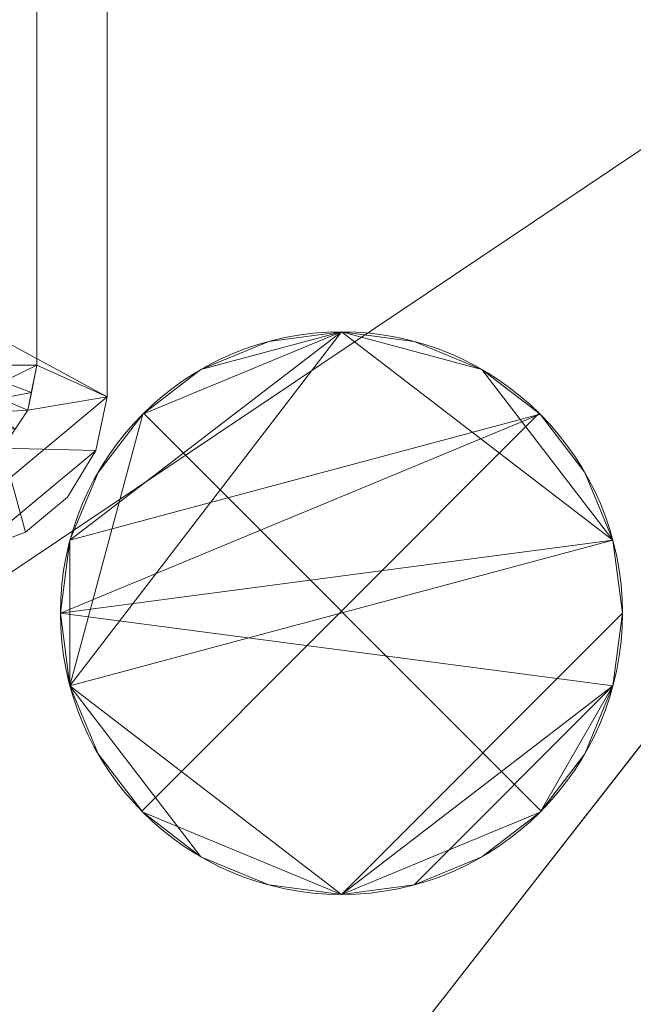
# Model space of a CAD drawing. Header units: inches. Extents: x 15 to 638, y -384 to 556.
# Tile 450 of 656: x 137 to 150, y 411 to 432. Entities that reach past the tile are written whole.
import ezdxf

# ---------------------------------------------------------------- set-up
doc = ezdxf.new("R2010")
doc.units = ezdxf.units.IN
doc.header["$MEASUREMENT"] = 0
for name, color, linetype, lineweight in [('A-CLNG', 13, 'Continuous', 9), ('A-FLOR', 192, 'Continuous', 9), ('A-ROOF', 132, 'Continuous', 9), ('P-SANR-FIXT', 6, 'Continuous', 9), ('Q-SPCQ', 2, 'Continuous', 9)]:
    doc.layers.add(name, color=color, linetype=linetype, lineweight=lineweight)

# ---------------------------------------------------------------- blocks, each defined once
blk = doc.blocks.new('Ceiling Mounted Light - 2_-0_-5513559-_3D_')
at = {"layer": 'Q-SPCQ'}
for p, q in [((-4.263, -4.222, 98), (4.222, 4.263, 98)), ((4.222, 4.263, 96), (-4.263, -4.222, 96)), ((-4.222, 4.263, 98), (4.263, -4.222, 98)), ((-4.222, 4.263, 96), (4.263, -4.222, 96))]:
    blk.add_line(p, q, dxfattribs=at)
for centre, start, end in [((0, 0, 98), 0, 180), ((0, 0, 96), 0, 180), ((0, 0, 98), 180, 360), ((0, 0, 96), 180, 360)]:
    blk.add_arc(centre, 6, start, end, dxfattribs=at)
mesh = blk.add_polyface(dxfattribs=at)
corners = [(-6, 0, 96.5), (-5.796, -1.553, 96.5), (-5.196, -3, 96.5), (-4.243, -4.243, 96.5), (-3, -5.196, 96.5), (-1.553, -5.796, 96.5), (0, -6, 96.5), (1.553, -5.796, 96.5), (3, -5.196, 96.5), (4.243, -4.243, 96.5), (5.196, -3, 96.5), (5.796, -1.553, 96.5), (6, 0, 96.5), (5.796, 1.553, 96.5), (5.196, 3, 96.5), (4.243, 4.243, 96.5), (3, 5.196, 96.5), (1.553, 5.796, 96.5), (0, 6, 96.5), (-1.553, 5.796, 96.5), (-3, 5.196, 96.5), (-4.243, 4.243, 96.5), (-5.196, 3, 96.5), (-5.796, 1.553, 96.5)]
mesh.append_faces([[corners[k] for k in face] for face in [(11, 6, 9, 10)]], dxfattribs={"vtx0": -1, "vtx1": -1})
mesh.append_faces([[corners[k] for k in face] for face in [(6, 11, 0, 1)]], dxfattribs={"vtx0": -1, "vtx1": -1, "vtx3": -1})
mesh.append_faces([[corners[k] for k in face] for face in [(23, 15, 16, 18)]], dxfattribs={"vtx0": -1, "vtx2": -1, "vtx3": -1})
mesh.append_faces([[corners[k] for k in face] for face in [(20, 21, 18, 19)]], dxfattribs={"vtx1": -1})
mesh.append_faces([[corners[k] for k in face] for face in [(23, 0, 15)]], dxfattribs={"vtx1": -1, "vtx2": -1})
mesh.append_faces([[corners[k] for k in face] for face in [(16, 17, 18)]], dxfattribs={"vtx2": -1})
mesh.append_faces([[corners[k] for k in face] for face in [(4, 5, 6, 1), (11, 12, 13, 0), (13, 14, 15, 0), (21, 22, 23, 18)]], dxfattribs={"vtx2": -1, "vtx3": -1})
mesh.append_faces([[corners[k] for k in face] for face in [(6, 7, 8, 9), (1, 2, 3, 4)]], dxfattribs={"vtx3": -1})
mesh = blk.add_polyface(dxfattribs=at)
corners = [(-6, 0, 95.5), (-5.796, 1.553, 95.5), (-5.196, 3, 95.5), (-4.243, 4.243, 95.5), (-3, 5.196, 95.5), (-1.553, 5.796, 95.5), (0, 6, 95.5), (1.553, 5.796, 95.5), (3, 5.196, 95.5), (4.243, 4.243, 95.5), (5.196, 3, 95.5), (5.796, 1.553, 95.5), (6, 0, 95.5), (5.796, -1.553, 95.5), (5.196, -3, 95.5), (4.243, -4.243, 95.5), (3, -5.196, 95.5), (1.553, -5.796, 95.5), (0, -6, 95.5), (-1.553, -5.796, 95.5), (-3, -5.196, 95.5), (-4.243, -4.243, 95.5), (-5.196, -3, 95.5), (-5.796, -1.553, 95.5)]
mesh.append_faces([[corners[k] for k in face] for face in [(6, 4, 5), (15, 13, 14)]], dxfattribs={"vtx0": -1})
mesh.append_faces([[corners[k] for k in face] for face in [(6, 11, 23), (12, 18, 23, 11)]], dxfattribs={"vtx0": -1, "vtx1": -1, "vtx2": -1})
mesh.append_faces([[corners[k] for k in face] for face in [(6, 23, 3, 4)]], dxfattribs={"vtx0": -1, "vtx1": -1, "vtx3": -1})
mesh.append_faces([[corners[k] for k in face] for face in [(18, 12, 13, 17)]], dxfattribs={"vtx0": -1, "vtx2": -1})
mesh.append_faces([[corners[k] for k in face] for face in [(0, 1, 23)]], dxfattribs={"vtx1": -1})
mesh.append_faces([[corners[k] for k in face] for face in [(16, 17, 13, 15)]], dxfattribs={"vtx1": -1, "vtx2": -1})
mesh.append_faces([[corners[k] for k in face] for face in [(9, 10, 11, 8)]], dxfattribs={"vtx2": -1})
mesh.append_faces([[corners[k] for k in face] for face in [(6, 7, 8, 11), (1, 2, 3, 23), (21, 22, 23, 18)]], dxfattribs={"vtx2": -1, "vtx3": -1})
mesh.append_faces([[corners[k] for k in face] for face in [(18, 19, 20, 21)]], dxfattribs={"vtx3": -1})
mesh = blk.add_polyface(dxfattribs=at)
corners = [(-6, 0, 96.5), (-5.796, 1.553, 96.5), (-5.196, 3, 96.5), (-4.243, 4.243, 96.5), (-3, 5.196, 96.5), (-1.553, 5.796, 96.5), (0, 6, 96.5), (1.553, 5.796, 96.5), (3, 5.196, 96.5), (4.243, 4.243, 96.5), (5.196, 3, 96.5), (5.796, 1.553, 96.5), (6, 0, 96.5), (6, 0, 95.5), (5.796, 1.553, 95.5), (5.196, 3, 95.5), (4.243, 4.243, 95.5), (3, 5.196, 95.5), (1.553, 5.796, 95.5), (0, 6, 95.5), (-1.553, 5.796, 95.5), (-3, 5.196, 95.5), (-4.243, 4.243, 95.5), (-5.196, 3, 95.5), (-5.796, 1.553, 95.5), (-6, 0, 95.5)]
mesh.append_faces([[corners[k] for k in face] for face in [(1, 24, 25, 0)]], dxfattribs={"vtx0": -1})
mesh.append_faces([[corners[k] for k in face] for face in [(2, 23, 24, 1), (3, 22, 23, 2)]], dxfattribs={"vtx0": -1, "vtx2": -1})
mesh.append_faces([[corners[k] for k in face] for face in [(13, 14, 11, 12)]], dxfattribs={"vtx1": -1})
mesh.append_faces([[corners[k] for k in face] for face in [(14, 15, 10, 11), (16, 17, 8, 9), (15, 16, 9, 10), (17, 18, 7, 8), (6, 7, 18, 19), (19, 20, 5, 6), (4, 5, 20, 21), (3, 4, 21, 22)]], dxfattribs={"vtx1": -1, "vtx3": -1})
mesh = blk.add_polyface(dxfattribs=at)
corners = [(6, 0, 96.5), (5.796, -1.553, 96.5), (5.196, -3, 96.5), (4.243, -4.243, 96.5), (3, -5.196, 96.5), (1.553, -5.796, 96.5), (0, -6, 96.5), (-1.553, -5.796, 96.5), (-3, -5.196, 96.5), (-4.243, -4.243, 96.5), (-5.196, -3, 96.5), (-5.796, -1.553, 96.5), (-6, 0, 96.5), (-6, 0, 95.5), (-5.796, -1.553, 95.5), (-5.196, -3, 95.5), (-4.243, -4.243, 95.5), (-3, -5.196, 95.5), (-1.553, -5.796, 95.5), (0, -6, 95.5), (1.553, -5.796, 95.5), (3, -5.196, 95.5), (4.243, -4.243, 95.5), (5.196, -3, 95.5), (5.796, -1.553, 95.5), (6, 0, 95.5)]
mesh.append_faces([[corners[k] for k in face] for face in [(13, 14, 11, 12), (0, 1, 24, 25)]], dxfattribs={"vtx1": -1})
mesh.append_faces([[corners[k] for k in face] for face in [(14, 15, 10, 11), (16, 17, 8, 9), (15, 16, 9, 10), (17, 18, 7, 8), (6, 7, 18, 19), (19, 20, 5, 6), (20, 21, 4, 5), (22, 23, 2, 3), (21, 22, 3, 4), (23, 24, 1, 2)]], dxfattribs={"vtx1": -1, "vtx3": -1})
blk = doc.blocks.new('Bath-Basin Floor - Default 1-4013813-_3D_')
at = {"layer": 'P-SANR-FIXT'}
mesh = blk.add_polyface(dxfattribs=at)
corners = [(-5.061, -10.908, 27.5), (-6.202, -10.665, 27.5), (-7.199, -10.062, 27.5), (-7.944, -9.165, 27.5), (-8.353, -8.073, 27.5), (-8.382, -6.908, 27.5), (-8.382, 4.592, 27.5), (-8.192, 5.549, 27.5), (-7.65, 6.36, 27.5), (-6.839, 6.902, 27.5), (-5.882, 7.092, 27.5), (7.118, 7.092, 27.5), (8.074, 6.902, 27.5), (8.885, 6.36, 27.5), (9.427, 5.549, 27.5), (9.618, 4.592, 27.5), (9.618, -6.908, 27.5), (9.589, -8.073, 27.5), (9.179, -9.165, 27.5), (8.435, -10.062, 27.5), (7.437, -10.665, 27.5), (6.297, -10.908, 27.5), (-0.382, 0.125, 27.5), (-0.283, -0.309, 27.5), (-0.006, -0.657, 27.5), (0.395, -0.85, 27.5), (0.84, -0.85, 27.5), (1.241, -0.657, 27.5), (1.519, -0.309, 27.5), (1.618, 0.125, 27.5), (1.519, 0.559, 27.5), (1.241, 0.907, 27.5), (0.84, 1.1, 27.5), (0.395, 1.1, 27.5), (-0.006, 0.907, 27.5), (-0.283, 0.559, 27.5)]
mesh.append_faces([[corners[k] for k in face] for face in [(20, 17, 18, 19), (9, 7, 8), (14, 12, 13)]], dxfattribs={"vtx0": -1})
mesh.append_faces([[corners[k] for k in face] for face in [(35, 10, 34)]], dxfattribs={"vtx0": -1, "vtx1": -1})
mesh.append_faces([[corners[k] for k in face] for face in [(0, 5, 24, 25), (21, 27, 16, 17)]], dxfattribs={"vtx0": -1, "vtx1": -1, "vtx3": -1})
mesh.append_faces([[corners[k] for k in face] for face in [(16, 27, 28), (16, 28, 29), (21, 26, 27), (10, 6, 7, 9), (15, 11, 12, 14)]], dxfattribs={"vtx0": -1, "vtx2": -1})
mesh.append_faces([[corners[k] for k in face] for face in [(23, 24, 5), (20, 21, 17), (33, 34, 10), (31, 32, 11)]], dxfattribs={"vtx1": -1, "vtx2": -1})
mesh.append_faces([[corners[k] for k in face] for face in [(35, 22, 6, 10), (30, 31, 11, 15)]], dxfattribs={"vtx1": -1, "vtx2": -1, "vtx3": -1})
mesh.append_faces([[corners[k] for k in face] for face in [(0, 1, 4, 5), (22, 23, 5, 6), (21, 0, 25, 26), (32, 33, 10, 11), (29, 30, 15, 16)]], dxfattribs={"vtx1": -1, "vtx3": -1})
mesh.append_faces([[corners[k] for k in face] for face in [(1, 2, 3, 4)]], dxfattribs={"vtx3": -1})
mesh = blk.add_polyface(dxfattribs=at)
corners = [(-5.061, -10.908, 36.5), (6.297, -10.908, 36.5), (7.437, -10.665, 36.5), (8.435, -10.062, 36.5), (9.179, -9.165, 36.5), (9.589, -8.073, 36.5), (9.618, -6.908, 36.5), (9.618, 4.592, 36.5), (9.427, 5.549, 36.5), (8.885, 6.36, 36.5), (8.074, 6.902, 36.5), (7.118, 7.092, 36.5), (-5.882, 7.092, 36.5), (-6.839, 6.902, 36.5), (-7.65, 6.36, 36.5), (-8.192, 5.549, 36.5), (-8.382, 4.592, 36.5), (-8.382, -6.908, 36.5), (-8.353, -8.073, 36.5), (-7.944, -9.165, 36.5), (-7.199, -10.062, 36.5), (-6.202, -10.665, 36.5), (5.618, 5.217, 36.5), (6.574, 5.027, 36.5), (7.385, 4.485, 36.5), (7.927, 3.674, 36.5), (8.118, 2.717, 36.5), (8.118, -6.908, 36.5), (7.927, -7.864, 36.5), (7.385, -8.675, 36.5), (6.574, -9.217, 36.5), (5.618, -9.408, 36.5), (-4.382, -9.408, 36.5), (-5.339, -9.217, 36.5), (-6.15, -8.675, 36.5), (-6.692, -7.864, 36.5), (-6.882, -6.908, 36.5), (-6.882, 2.717, 36.5), (-6.692, 3.674, 36.5), (-6.15, 4.485, 36.5), (-5.339, 5.027, 36.5), (-4.382, 5.217, 36.5)]
mesh.append_faces([[corners[k] for k in face] for face in [(38, 16, 37), (39, 16, 38), (26, 7, 25)]], dxfattribs={"vtx0": -1, "vtx1": -1})
mesh.append_faces([[corners[k] for k in face] for face in [(19, 34, 35, 18), (36, 17, 18, 35), (37, 16, 17, 36), (12, 41, 22, 11), (4, 28, 29, 3), (5, 27, 28, 4), (27, 5, 6, 26), (26, 6, 7)]], dxfattribs={"vtx0": -1, "vtx2": -1})
mesh.append_faces([[corners[k] for k in face] for face in [(34, 19, 20, 21)]], dxfattribs={"vtx0": -1, "vtx3": -1})
mesh.append_faces([[corners[k] for k in face] for face in [(32, 33, 0), (15, 16, 39, 14), (22, 23, 11), (9, 10, 24, 8)]], dxfattribs={"vtx1": -1, "vtx2": -1})
mesh.append_faces([[corners[k] for k in face] for face in [(21, 0, 33, 34), (31, 32, 0, 1), (39, 40, 13, 14), (12, 13, 40, 41), (1, 2, 30, 31), (29, 30, 2, 3), (23, 24, 10, 11), (24, 25, 7, 8)]], dxfattribs={"vtx1": -1, "vtx3": -1})
mesh = blk.add_polyface(dxfattribs=at)
corners = [(-5.061, -10.908, 36.5), (-6.202, -10.665, 36.5), (-7.199, -10.062, 36.5), (-7.944, -9.165, 36.5), (-8.353, -8.073, 36.5), (-8.382, -6.908, 36.5), (-8.382, -6.908, 27.5), (-8.353, -8.073, 27.5), (-7.944, -9.165, 27.5), (-7.199, -10.062, 27.5), (-6.202, -10.665, 27.5), (-5.061, -10.908, 27.5)]
mesh.append_faces([[corners[k] for k in face] for face in [(1, 10, 11, 0)]], dxfattribs={"vtx0": -1})
mesh.append_faces([[corners[k] for k in face] for face in [(4, 7, 8, 3), (3, 8, 9, 2), (2, 9, 10, 1)]], dxfattribs={"vtx0": -1, "vtx2": -1})
mesh.append_faces([[corners[k] for k in face] for face in [(5, 6, 7, 4)]], dxfattribs={"vtx2": -1})
mesh = blk.add_polyface(dxfattribs=at)
corners = [(-4.382, -9.408, 36), (-4.382, -8.757, 28.56), (-5.09, -8.616, 28.56), (-5.69, -8.215, 28.56), (-6.091, -7.615, 28.56), (-6.231, -6.908, 28.56), (-6.882, -6.908, 36), (-6.692, -7.864, 36), (-6.15, -8.675, 36), (-5.339, -9.217, 36), (-5.39, -8.416, 28.56), (-5.745, -8.946, 36), (-4.964, -9.292, 36), (-4.736, -8.686, 28.56), (-6.767, -7.489, 36), (-6.161, -7.261, 28.56), (-5.89, -7.915, 28.56), (-6.421, -8.27, 36)]
mesh.append_faces([[corners[k] for k in face] for face in [(11, 3, 8), (3, 11, 10), (2, 12, 13), (0, 13, 12), (9, 10, 11), (8, 16, 17), (4, 17, 16), (12, 2, 9)]], dxfattribs={"vtx0": -1, "vtx1": -1})
mesh.append_faces([[corners[k] for k in face] for face in [(9, 2, 10), (8, 3, 16), (14, 4, 15), (4, 7, 17)]], dxfattribs={"vtx0": -1, "vtx2": -1})
mesh.append_faces([[corners[k] for k in face] for face in [(14, 7, 4), (6, 14, 15)]], dxfattribs={"vtx1": -1, "vtx2": -1})
mesh.append_faces([[corners[k] for k in face] for face in [(15, 5, 6), (0, 1, 13)]], dxfattribs={"vtx2": -1})
mesh = blk.add_polyface(dxfattribs=at)
corners = [(-6.882, -6.908, 36.5), (-6.692, -7.864, 36.5), (-6.15, -8.675, 36.5), (-5.339, -9.217, 36.5), (-4.382, -9.408, 36.5), (-4.382, -9.408, 36), (-5.339, -9.217, 36), (-6.15, -8.675, 36), (-6.692, -7.864, 36), (-6.882, -6.908, 36), (-5.05, -9.275, 36.5), (-4.861, -9.313, 36), (-5.745, -8.946, 36), (-5.745, -8.946, 36.5), (-6.75, -7.575, 36), (-6.787, -7.386, 36.5), (-6.421, -8.27, 36.5), (-6.421, -8.27, 36)]
mesh.append_faces([[corners[k] for k in face] for face in [(15, 14, 9), (11, 10, 4), (16, 7, 17, 1), (1, 8, 14)]], dxfattribs={"vtx0": -1, "vtx2": -1})
mesh.append_faces([[corners[k] for k in face] for face in [(5, 11, 4)]], dxfattribs={"vtx1": -1})
mesh.append_faces([[corners[k] for k in face] for face in [(3, 10, 6), (11, 6, 10), (16, 2, 7), (17, 8, 1), (15, 1, 14)]], dxfattribs={"vtx1": -1, "vtx2": -1})
mesh.append_faces([[corners[k] for k in face] for face in [(2, 13, 12, 7), (13, 3, 6, 12)]], dxfattribs={"vtx1": -1, "vtx3": -1})
mesh.append_faces([[corners[k] for k in face] for face in [(9, 0, 15)]], dxfattribs={"vtx2": -1})
mesh = blk.add_polyface(dxfattribs=at)
corners = [(5.618, -8.757, 28.56), (-4.382, -8.757, 28.56), (-4.382, -9.408, 36), (5.618, -9.408, 36)]
mesh.append_faces([[corners[k] for k in face] for face in [(0, 1, 2, 3)]])
mesh = blk.add_polyface(dxfattribs=at)
corners = [(5.618, -9.408, 36.5), (5.618, -9.408, 36), (-4.382, -9.408, 36), (-4.382, -9.408, 36.5)]
mesh.append_faces([[corners[k] for k in face] for face in [(0, 1, 2, 3)]])
mesh = blk.add_polyface(dxfattribs=at)
corners = [(-5.061, -10.908, 36.5), (-5.061, -10.908, 27.5), (6.297, -10.908, 27.5), (6.297, -10.908, 36.5)]
mesh.append_faces([[corners[k] for k in face] for face in [(0, 1, 2, 3)]])

msp = doc.modelspace()

# ---------------------------------------------------------------- block references
at = {"layer": 'P-SANR-FIXT', "rotation": 89.9999999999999}
msp.add_blockref('Bath-Basin Floor - Default 1-4013813-_3D_', (128.081, 428.796), dxfattribs=at)
at = {"layer": 'Q-SPCQ'}
msp.add_blockref('Ceiling Mounted Light - 2_-0_-5513559-_3D_', (143.992, 419.125, 36), dxfattribs=at)

# ---------------------------------------------------------------- meshes
at = {"layer": 'A-CLNG'}
mesh = msp.add_polyface(dxfattribs=at)
corners = [(168.5, 395.375, 132.5), (168.5, 444.875, 132.5), (119.992, 444.875, 132.5), (119.992, 395.375, 132.5)]
mesh.append_faces([[corners[k] for k in face] for face in [(0, 1, 2, 3)]])
mesh = msp.add_polyface(dxfattribs=at)
corners = [(119.992, 444.875, 132), (168.5, 444.875, 132), (168.5, 395.375, 132), (119.992, 395.375, 132)]
mesh.append_faces([[corners[k] for k in face] for face in [(0, 1, 2, 3)]])
at = {"layer": 'A-FLOR'}
mesh = msp.add_polyface(dxfattribs=at)
corners = [(34.992, -40.32, -2), (35.992, -40.32, -2), (35.992, 270, -2), (33.992, 270, -2), (33.992, 351, -2), (31.992, 351, -2), (31.992, 443, -2), (171.25, 443, -2), (171.25, 444, -2), (478.25, 444, -2), (478.25, 445.5, -2), (612, 445.5, -2), (612, 273.5, -2), (610, 273.5, -2), (610, -38.57, -2), (614.75, -38.57, -2), (614.75, -307.5, -2), (528, -307.5, -2), (528, -314.25, -2), (184.75, -314.25, -2), (184.75, -279.55, -2), (109.75, -279.55, -2), (109.75, -229.75, -2), (132.5, -229.75, -2), (132.5, -176.25, -2), (34.992, -176.25, -2)]
mesh.append_faces([[corners[k] for k in face] for face in [(14, 17, 24)]], dxfattribs={"vtx0": -1, "vtx1": -1, "vtx2": -1})
mesh.append_faces([[corners[k] for k in face] for face in [(20, 23, 24, 17)]], dxfattribs={"vtx0": -1, "vtx2": -1, "vtx3": -1})
mesh.append_faces([[corners[k] for k in face] for face in [(19, 20, 17, 18)]], dxfattribs={"vtx1": -1})
mesh.append_faces([[corners[k] for k in face] for face in [(1, 2, 14, 24), (13, 14, 2, 7)]], dxfattribs={"vtx1": -1, "vtx2": -1, "vtx3": -1})
mesh.append_faces([[corners[k] for k in face] for face in [(25, 0, 1, 24), (21, 22, 23, 20), (9, 10, 11)]], dxfattribs={"vtx2": -1})
mesh.append_faces([[corners[k] for k in face] for face in [(2, 3, 4, 7), (7, 8, 9, 13), (11, 12, 13, 9)]], dxfattribs={"vtx2": -1, "vtx3": -1})
mesh.append_faces([[corners[k] for k in face] for face in [(4, 5, 6, 7), (14, 15, 16, 17)]], dxfattribs={"vtx3": -1})
mesh = msp.add_polyface(dxfattribs=at)
corners = [(34.992, -40.32), (34.992, -176.25), (132.5, -176.25), (132.5, -229.75), (109.75, -229.75), (109.75, -279.55), (184.75, -279.55), (184.75, -314.25), (528, -314.25), (528, -307.5), (614.75, -307.5), (614.75, -38.57), (610, -38.57), (610, 273.5), (612, 273.5), (612, 445.5), (478.25, 445.5), (478.25, 444), (171.25, 444), (171.25, 443), (31.992, 443), (31.992, 351), (33.992, 351), (33.992, 270), (35.992, 270), (35.992, -40.32)]
mesh.append_faces([[corners[k] for k in face] for face in [(9, 6, 7, 8)]], dxfattribs={"vtx0": -1})
mesh.append_faces([[corners[k] for k in face] for face in [(3, 6, 2)]], dxfattribs={"vtx0": -1, "vtx1": -1})
mesh.append_faces([[corners[k] for k in face] for face in [(2, 6, 9, 12)]], dxfattribs={"vtx0": -1, "vtx1": -1, "vtx2": -1, "vtx3": -1})
mesh.append_faces([[corners[k] for k in face] for face in [(24, 12, 13, 19), (12, 24, 25, 2)]], dxfattribs={"vtx0": -1, "vtx2": -1, "vtx3": -1})
mesh.append_faces([[corners[k] for k in face] for face in [(16, 17, 15)]], dxfattribs={"vtx1": -1})
mesh.append_faces([[corners[k] for k in face] for face in [(10, 11, 12, 9), (20, 21, 22, 19)]], dxfattribs={"vtx2": -1})
mesh.append_faces([[corners[k] for k in face] for face in [(13, 14, 15, 17), (17, 18, 19, 13), (22, 23, 24, 19)]], dxfattribs={"vtx2": -1, "vtx3": -1})
mesh.append_faces([[corners[k] for k in face] for face in [(3, 4, 5, 6), (25, 0, 1, 2)]], dxfattribs={"vtx3": -1})
at = {"layer": 'A-ROOF'}
mesh = msp.add_polyface(dxfattribs=at)
corners = [(614, 445.5, 132), (614, -33.5, 132), (33.992, -33.5, 132), (33.992, 445.5, 132)]
mesh.append_faces([[corners[k] for k in face] for face in [(0, 1, 2, 3)]])
mesh = msp.add_polyface(dxfattribs=at)
corners = [(33.992, 445.5, 143.5), (33.992, -33.5, 143.5), (614, -33.5, 143.5), (614, 445.5, 143.5)]
mesh.append_faces([[corners[k] for k in face] for face in [(0, 1, 2, 3)]])

doc.saveas('drawing.dxf')
